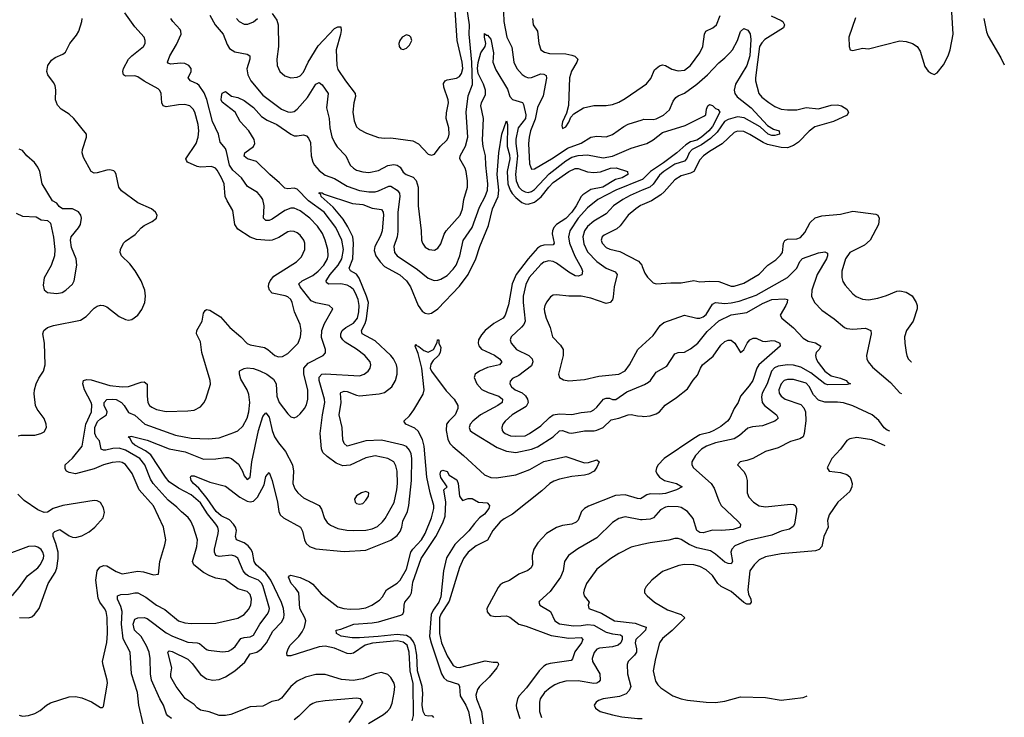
# Model space of a CAD drawing. Header units: inches. Extents: x 1305375 to 1407406, y 744550 to 841633.
# Tile 355 of 509: x 1396013 to 1402319, y 792152 to 796623. Entities that reach past the tile are written whole.
import ezdxf

# ---------------------------------------------------------------- set-up
doc = ezdxf.new("R2010")
doc.units = ezdxf.units.IN
doc.header["$MEASUREMENT"] = 0
doc.layers.add('B3799', color=7, linetype='Continuous')
doc.layers.add('B4709', color=7, linetype='Continuous')

msp = doc.modelspace()

# ---------------------------------------------------------------- linework, layer by layer
at = {"layer": 'B3799', "color": 5}
for points, elevation in [([(1397230, 796651.7), (1397263.8, 796590), (1397316.4, 796530), (1397342.5, 796462.5), (1397357.1, 796437.1), (1397390, 796417.3), (1397470, 796401.5), (1397486.7, 796390), (1397486, 796370), (1397468.1, 796308.1), (1397474.4, 796270), (1397493, 796230), (1397570, 796139.2), (1397690, 796049.4), (1397730, 796032.7), (1397750, 796030.2), (1397770, 796035.2), (1397790, 796050.2), (1397856.7, 796123.3), (1397910, 796210.2), (1397930, 796219.6), (1397950, 796205.2), (1397987.6, 796150), (1397978.3, 796058.4), (1397994.6, 795990), (1397999.5, 795930), (1398012.6, 795872.6), (1398030.8, 795830.8), (1398047.1, 795807.1), (1398102.3, 795750), (1398130.2, 795690), (1398150.3, 795670), (1398170, 795658.6), (1398210, 795646.7), (1398250, 795643.5), (1398310, 795657.1), (1398371.6, 795688.4), (1398410, 795695), (1398430, 795690.9), (1398450, 795676.9), (1398470, 795646.5), (1398487.6, 795630), (1398532.9, 795612.9), (1398552.9, 795592.9), (1398565.1, 795550), (1398565, 795430), (1398584.4, 795270), (1398586.3, 795210), (1398592, 795190), (1398610, 795165.7), (1398634.8, 795150), (1398670, 795145.5), (1398690, 795158.7), (1398710, 795186.7), (1398731.8, 795248.2), (1398745.3, 795270), (1398834.3, 795370), (1398849.2, 795410), (1398857.9, 795470), (1398880.6, 795550), (1398881.5, 795590), (1398872.3, 795650), (1398866, 795670), (1398832.5, 795730), (1398833.2, 795750), (1398868.5, 795811.5), (1398883.6, 795870), (1398872.3, 796030), (1398885.2, 796134.8), (1398912.1, 796207.9), (1398909.3, 796350), (1398891.7, 796530), (1398894.5, 796590), (1398869.7, 796750)], 1060), ([(1397630, 796663.1), (1397659.3, 796619.3), (1397668.8, 796588.8), (1397670.2, 796449.8), (1397659, 796370), (1397661.5, 796330), (1397679.5, 796290), (1397710, 796263.1), (1397750, 796250.3), (1397790, 796253.4), (1397810, 796263.1), (1397830, 796285.7), (1397860.5, 796350), (1397924.7, 796455.3), (1398030, 796565.4), (1398050, 796576.9), (1398070, 796576.3), (1398072.3, 796552.3), (1398067.3, 796527.3), (1398039.1, 796430), (1398043.5, 796330), (1398050, 796304.4), (1398100.2, 796230), (1398162.2, 796150), (1398163.5, 796130), (1398151.9, 796090), (1398146.2, 796030), (1398154.1, 795974.1), (1398170, 795934.9), (1398190, 795918.3), (1398234.6, 795894.6), (1398310, 795868.2), (1398350, 795863.5), (1398390, 795865), (1398530, 795846), (1398566.4, 795826.4), (1398630, 795760.3), (1398650, 795753.4), (1398670, 795761.1), (1398705.1, 795810), (1398748.8, 795850), (1398760.2, 795870), (1398764.5, 795890), (1398760.7, 795930), (1398743.9, 795990), (1398745.9, 796025.9), (1398758.5, 796090), (1398757.4, 796110), (1398728.6, 796190), (1398727.1, 796212.9), (1398737.7, 796230), (1398750, 796236.8), (1398810, 796248.3), (1398830, 796258.4), (1398842.2, 796277.8), (1398850.4, 796310), (1398847.8, 796350), (1398814.9, 796490), (1398798.8, 796750)], 1080), ([(1396010, 792165.7), (1396030, 792160.3), (1396070, 792163.6), (1396110, 792176.9), (1396144.5, 792195.5), (1396184.2, 792230), (1396210, 792245.2), (1396330, 792283.5), (1396370, 792284.5), (1396410, 792277.3), (1396471.8, 792251.8), (1396530, 792214), (1396544, 792216), (1396550, 792222), (1396574.5, 792370), (1396573.3, 792390), (1396546.4, 792486.4), (1396544.1, 792510), (1396570, 792631.3), (1396574.7, 792690), (1396572.7, 792792.7), (1396566, 792830), (1396556.2, 792850), (1396525.4, 792890), (1396514.7, 792914.7), (1396501.4, 793030), (1396508.4, 793090), (1396525.3, 793114.7), (1396550, 793124.6), (1396570, 793122.5), (1396630, 793086.3), (1396670, 793071.6), (1396770, 793088.9), (1396805.1, 793085.1), (1396870, 793064.6), (1396902, 793070), (1396909.6, 793150), (1396943.3, 793256.7), (1396949.7, 793290.3), (1396933.1, 793370), (1396870, 793507.4), (1396777.8, 793610), (1396733.7, 793713.7), (1396690, 793772), (1396670, 793784.3), (1396650, 793789.2), (1396604.4, 793784.4), (1396550, 793770.4), (1396490, 793745.4), (1396370, 793712.2), (1396330, 793720.6), (1396313.5, 793730), (1396304.4, 793744.4), (1396303.8, 793770), (1396350, 793813.1), (1396412.5, 793890), (1396435.6, 794030), (1396472.4, 794110), (1396474.2, 794154.2), (1396469.9, 794170), (1396427.2, 794250), (1396416.8, 794290), (1396422.4, 794310), (1396443.5, 794316.5), (1396470, 794315.2), (1396590, 794277.9), (1396669.9, 794270.1), (1396710, 794273), (1396790, 794300.2), (1396810, 794302.7), (1396830, 794286), (1396828.4, 794210), (1396833.7, 794170), (1396844.3, 794150), (1396858.7, 794138.7), (1396890, 794124.3), (1396950, 794111.5), (1397090, 794115.2), (1397130, 794120.3), (1397170, 794141.3), (1397192.9, 794167.1), (1397205.1, 794190), (1397234.1, 794285.9), (1397233.3, 794310), (1397180.2, 794490), (1397170, 794558.4), (1397146.2, 794610), (1397147.9, 794630), (1397181.9, 794690), (1397190, 794741), (1397201.1, 794758.9), (1397210, 794764.9), (1397230, 794760.3), (1397299.3, 794719.3), (1397358.6, 794650), (1397430.2, 794590), (1397470, 794546.9), (1397490, 794538.4), (1397581.2, 794521.2), (1397601.7, 794510), (1397646.7, 794470), (1397670, 794461.3), (1397696.8, 794463.2), (1397730, 794483.1), (1397796.1, 794550), (1397812.1, 794590), (1397815, 794630), (1397808.3, 794668.3), (1397772.2, 794750), (1397757.1, 794810), (1397748.4, 794828.4), (1397730, 794846), (1397713.2, 794853.1), (1397629.9, 794869.9), (1397612, 794890), (1397606.2, 794910), (1397608, 794930), (1397617.4, 794950), (1397641.4, 794978.6), (1397784.7, 795070), (1397816.9, 795103.1), (1397839.3, 795150), (1397838.9, 795190), (1397831.7, 795210), (1397810, 795241.7), (1397790, 795257.6), (1397770, 795266.2), (1397750, 795267.4), (1397730, 795262.7), (1397672.9, 795227.1), (1397630.2, 795209.8), (1397610, 795207.2), (1397530, 795213.3), (1397490, 795228.6), (1397410, 795280.7), (1397390.6, 795310), (1397378.9, 795398.9), (1397341.4, 795461.4), (1397329.9, 795489.9), (1397322.7, 795570), (1397306.2, 795610), (1397277.7, 795657.7), (1397267.2, 795670), (1397241.7, 795681.6), (1397170, 795678.1), (1397150, 795682.3), (1397086.6, 795710), (1397080.9, 795720.9), (1397077.6, 795730), (1397142.6, 795830), (1397156.7, 795870), (1397159.3, 795910), (1397155.3, 795950), (1397134.1, 796030), (1397124.5, 796050), (1397102.4, 796070), (1397070, 796079.8), (1397030, 796077.7), (1396950, 796063.1), (1396932.3, 796070), (1396924.1, 796090), (1396918.8, 796150), (1396910, 796169.6), (1396899.8, 796179.8), (1396810, 796227.8), (1396770, 796255.3), (1396750, 796263.1), (1396690, 796260.3), (1396676.9, 796270), (1396672.8, 796290), (1396677.8, 796310), (1396709.5, 796370.5), (1396730, 796391.9), (1396805.4, 796450), (1396816.4, 796470), (1396817.2, 796490), (1396809.7, 796510), (1396750, 796577.4), (1396686.6, 796666.5)], 1080), ([(1399111.1, 796671.1), (1399114.4, 796610), (1399132.5, 796510), (1399165.7, 796445.7), (1399177.1, 796350), (1399197.2, 796310), (1399231.4, 796271.4), (1399250, 796257.6), (1399270, 796250.2), (1399290, 796251.8), (1399350, 796275.1), (1399370, 796274.5), (1399384.4, 796264.4), (1399387.8, 796247.8), (1399365.9, 796134.1), (1399330, 796060.5), (1399314.8, 795985.2), (1399283.5, 795910), (1399275.5, 795870), (1399272.1, 795830), (1399278.2, 795698.2), (1399290, 795664.9), (1399310, 795665.8), (1399430, 795737.6), (1399521.4, 795798.6), (1399610, 795830.6), (1399670, 795868.9), (1399710, 795876.6), (1399770, 795871.2), (1399810, 795887.5), (1399881.7, 795938.3), (1399910, 795953.1), (1400000, 795981)], 1060), ([(1396003.9, 793956.1), (1396019.5, 793960.5), (1396110, 793960.2), (1396149.2, 793970), (1396170, 793982.4), (1396183.5, 794010), (1396182.6, 794030), (1396170, 794066.6), (1396125.7, 794125.7), (1396114.7, 794150), (1396104.7, 794224.7), (1396106.8, 794250), (1396118.4, 794290), (1396134.9, 794325.1), (1396164.7, 794370), (1396175, 794410), (1396170.7, 794550), (1396162, 794610), (1396166.4, 794630), (1396190.6, 794649.4), (1396230, 794662.3), (1396402.6, 794697.4), (1396438.8, 794721.2), (1396490, 794774.9), (1396510, 794787.7), (1396530, 794792.6), (1396550, 794790.2), (1396570, 794781.5), (1396650, 794720.3), (1396690, 794700.3), (1396710, 794697.6), (1396730, 794701.3), (1396770, 794728.4), (1396795.6, 794764.4), (1396813.5, 794810), (1396818.8, 794850), (1396815.3, 794890), (1396789.8, 794949.8), (1396752.6, 795012.6), (1396717.6, 795057.6), (1396665.6, 795110), (1396656.9, 795130), (1396657.4, 795150), (1396677.2, 795190), (1396690, 795203.6), (1396753.1, 795246.9), (1396790, 795288.7), (1396810, 795304.6), (1396861.2, 795330), (1396889.2, 795350), (1396892.7, 795370), (1396882.7, 795390), (1396856, 795410), (1396770, 795448.9), (1396665, 795525), (1396647.7, 795550), (1396631, 795631), (1396625.1, 795645.1), (1396614.7, 795654.8), (1396590, 795660.5), (1396570, 795659.1), (1396510, 795640.4), (1396490, 795639.7), (1396469.7, 795650), (1396420.4, 795740.4), (1396411.9, 795770), (1396414, 795790), (1396439.7, 795870), (1396439.6, 795890), (1396359.1, 795990), (1396330, 796016.4), (1396278.9, 796050), (1396255.4, 796075.4), (1396242.8, 796110), (1396244.8, 796170), (1396240, 796200), (1396230, 796220.7), (1396192.8, 796270), (1396186.6, 796290), (1396192.6, 796330), (1396216.9, 796363.1), (1396240, 796380), (1396290, 796400.9), (1396306.5, 796413.5), (1396333.7, 796470), (1396376.2, 796523.8), (1396390.7, 796549.3), (1396411.1, 796610), (1396412.4, 796630)], 1120), ([(1396803.1, 792110), (1396774.8, 792230), (1396766.6, 792310), (1396729.2, 792430), (1396720.2, 792570), (1396674.7, 792654.7), (1396665.4, 792750), (1396668.3, 792830), (1396661.5, 792861.5), (1396639.5, 792910), (1396639.2, 792930), (1396660.2, 792939.8), (1396710, 792940.4), (1396750, 792949.4), (1396770, 792948.7), (1396821, 792921), (1396889, 792870), (1396941.9, 792841.9), (1397030, 792771), (1397070, 792757.4), (1397110, 792753.9), (1397270, 792756), (1397410, 792786.5), (1397450, 792811.1), (1397477.8, 792842.2), (1397493.6, 792870), (1397498.2, 792910), (1397490, 792939.1), (1397470, 792958.7), (1397410, 792975.3), (1397330, 793032.1), (1397270, 793044.6), (1397230, 793058.2), (1397190, 793080.2), (1397128.1, 793130), (1397119.9, 793150), (1397147.3, 793247.3), (1397150.6, 793290), (1397126.3, 793370), (1397108.4, 793410), (1397091.8, 793431.8), (1397048.3, 793468.3), (1397019.6, 793499.6), (1396964.1, 793544.1), (1396867.6, 793650), (1396850, 793677.2), (1396814.5, 793770), (1396782.5, 793810), (1396690, 793863.3), (1396650, 793877.3), (1396610, 793875.4), (1396564, 793864), (1396550, 793863.4), (1396534.3, 793870), (1396523.2, 793923.2), (1396505.3, 793945.3), (1396494, 793970), (1396494.3, 794010), (1396511.9, 794048.1), (1396530, 794065.7), (1396568.9, 794091.1), (1396572.5, 794110), (1396554.6, 794150), (1396552.9, 794170), (1396571.7, 794188.3), (1396610, 794191.5), (1396630, 794188), (1396664.5, 794170), (1396682.3, 794150), (1396710, 794105.4), (1396750, 794088.4), (1396814.7, 794030), (1397010, 793959.8), (1397110, 793941), (1397222.9, 793937.1), (1397290, 793943), (1397383.6, 793976.4), (1397410, 793987.9), (1397442.2, 794017.8), (1397469.8, 794070), (1397480.2, 794110), (1397487.5, 794170), (1397480.7, 794220.7), (1397470, 794251.6), (1397430, 794318), (1397420.5, 794350), (1397420.7, 794370), (1397425.3, 794374.7), (1397450, 794387.6), (1397470, 794391.6), (1397510, 794387.6), (1397550, 794372.7), (1397595.6, 794350), (1397637.9, 794317.9), (1397654.8, 794290), (1397660.1, 794210), (1397675, 794170), (1397730, 794097), (1397750, 794078), (1397770, 794072), (1397790, 794079.5), (1397810, 794096.5), (1397836.2, 794130), (1397850, 794154.4), (1397859.2, 794190), (1397857.9, 794250), (1397831.8, 794350), (1397832.3, 794390), (1397859.4, 794420.6), (1397957, 794470), (1397971.9, 794488.1), (1397970.8, 794510), (1397945.4, 794585.4), (1397948.5, 794630), (1397964.1, 794675.9), (1398019.3, 794770), (1397995.3, 794790), (1397910, 794807.4), (1397880.6, 794820.6), (1397808.2, 794910), (1397801.6, 794930), (1397822.2, 794950), (1397890, 794984.2), (1397924.4, 795010), (1397960.7, 795050), (1397984.2, 795090), (1397988.7, 795110), (1397985.6, 795150), (1397969.9, 795209.9), (1397952.5, 795252.5), (1397920.2, 795300.2), (1397871.2, 795350), (1397810, 795398.7), (1397770, 795414.5), (1397750, 795415.2), (1397710, 795400.2), (1397630, 795343.7), (1397610, 795335.4), (1397590, 795336.4), (1397574.7, 795350), (1397578.9, 795430), (1397570, 795469.5), (1397557.6, 795490), (1397535, 795515), (1397472.7, 795552.7), (1397434.1, 795610), (1397378.4, 795658.4), (1397355.9, 795690), (1397338.4, 795778.4), (1397330, 795797.4), (1397297.7, 795837.7), (1397285.2, 795890), (1397247.6, 795970), (1397210.8, 796110.8), (1397193.6, 796153.6), (1397161.7, 796201.7), (1397150, 796212), (1397107.3, 796230), (1397092.4, 796250), (1397111.9, 796290), (1397112.1, 796310), (1397095.1, 796330), (1397070, 796341.5), (1397044.7, 796344.7), (1396978.5, 796338.5), (1396964.1, 796344.1), (1396960.5, 796350), (1396974.8, 796390), (1397017.2, 796462.8), (1397046.8, 796530), (1397045.2, 796550), (1397039.8, 796559.8), (1396993.3, 796610), (1396980.7, 796630)], 1060), ([(1397401.8, 796630), (1397419.5, 796610), (1397450, 796594.7), (1397473, 796593), (1397510, 796608.5), (1397536.2, 796630)], 1080), ([(1399296.5, 796630), (1399301.1, 796590), (1399329.3, 796549.3), (1399338.1, 796470), (1399351.5, 796430), (1399374.4, 796414.4), (1399405.4, 796405.4), (1399510, 796403), (1399550, 796395.9), (1399569.3, 796389.3), (1399587.4, 796370), (1399582, 796350), (1399547.7, 796292.3), (1399535.3, 796250), (1399528.1, 796071.9), (1399516.1, 796023.9), (1399490, 795968), (1399485.2, 795945.2), (1399490, 795926), (1399510, 795936), (1399530, 795966), (1399542.7, 795997.3), (1399561.5, 796018.5), (1399623.3, 796056.7), (1399690, 796072.2), (1399770, 796073), (1399810, 796079.7), (1399850, 796094.2), (1399890, 796116.5), (1400000, 796193.3)], 1080), ([(1396984.4, 792144.4), (1396961.2, 792161.2), (1396952.4, 792172.4), (1396933.6, 792230), (1396910, 792271.1), (1396856.6, 792390), (1396849.9, 792430.1), (1396849.3, 792530), (1396842.2, 792570), (1396824.9, 792610), (1396790, 792668.9), (1396748.6, 792710), (1396739.9, 792750), (1396750, 792780.2), (1396770, 792788.6), (1396810, 792791.6), (1396830, 792784.6), (1396950, 792693.7), (1396991.6, 792671.6), (1397090, 792634.6), (1397150, 792629.4), (1397164.2, 792624.2), (1397210, 792586.9), (1397222.5, 792582.5), (1397311.3, 792571.3), (1397350, 792576.5), (1397370, 792585.8), (1397393.9, 792606.1), (1397430, 792656.2), (1397450, 792663.3), (1397490, 792667.1), (1397510, 792678.9), (1397550.5, 792750), (1397597.5, 792810), (1397609.2, 792830), (1397613.3, 792850), (1397573, 792990), (1397563.1, 793010), (1397541.4, 793030), (1397477.6, 793057.6), (1397460.2, 793070), (1397445.1, 793090), (1397410, 793171.4), (1397390, 793185.2), (1397370, 793190.9), (1397290, 793181.6), (1397269.7, 793190), (1397260.2, 793210), (1397260.4, 793230), (1397284.5, 793330), (1397286.3, 793350), (1397281.7, 793370), (1397269.9, 793390), (1397215, 793455), (1397170, 793525.7), (1397110, 793578.6), (1397030, 793621), (1396970, 793660.8), (1396946.1, 793690), (1396853.6, 793833.6), (1396819.1, 793859.1), (1396750, 793895.7), (1396732.2, 793910), (1396719.3, 793939.3), (1396707.8, 793950), (1396726.4, 793953.6), (1396830, 793928.1), (1396970, 793872.5), (1397072.6, 793852.6), (1397190, 793805.6), (1397270, 793807.9), (1397330, 793817.6), (1397350, 793817.7), (1397370, 793811.1), (1397413.5, 793773.5), (1397438.9, 793730), (1397450, 793698.8), (1397470, 793676.3), (1397490, 793692), (1397500.2, 793790), (1397542.1, 793990), (1397570, 794079.1), (1397590, 794102.6), (1397610, 794075.3), (1397629.5, 793990), (1397645, 793950), (1397670, 793910.2), (1397715.2, 793855.2), (1397759.3, 793770), (1397765.6, 793730), (1397763, 793650), (1397775.2, 793615.2), (1397793.8, 793590), (1397830, 793558.6), (1397930.1, 793510.1), (1397945.2, 793485.2), (1397965.1, 793425.1), (1397981.3, 793401.3), (1398003.3, 793383.4), (1398050, 793361.9), (1398109.1, 793350.9), (1398150, 793348.8), (1398230, 793352.2), (1398270, 793359.4), (1398304.2, 793375.8), (1398336.2, 793403.8), (1398353.4, 793426.6), (1398410.4, 793529.6), (1398428.7, 793610), (1398433, 793650), (1398429.9, 793730), (1398423, 793763), (1398409.2, 793789.2), (1398371.1, 793811.1), (1398290, 793828.5), (1398230, 793815.2), (1398130, 793767.3), (1398083.1, 793763.1), (1398039.9, 793779.9), (1397983.1, 793823.1), (1397955, 793850), (1397946.7, 793873.3), (1397938.3, 793970), (1397952.1, 794090), (1397966.8, 794170), (1397965.9, 794190), (1397931.4, 794310), (1397930, 794331.5), (1397948.5, 794350), (1397970, 794353.1), (1398190, 794340.5), (1398219.6, 794350), (1398244.4, 794370), (1398256.8, 794390), (1398261.4, 794410), (1398257.8, 794430), (1398223.5, 794470), (1398170.8, 794510.8), (1398096.7, 794556.7), (1398082, 794570), (1398070.5, 794590), (1398069.3, 794610), (1398078, 794630), (1398101.8, 794650), (1398150, 794678.4), (1398176.7, 794710), (1398185.5, 794750), (1398187.5, 794790), (1398179.7, 794830), (1398163.9, 794870), (1398150, 794892.5), (1398130, 794911.1), (1398110, 794921.8), (1398070, 794930.4), (1397990, 794928.7), (1397978.9, 794938.9), (1397974.8, 794950), (1398000.4, 794990), (1398052.4, 795050), (1398076.6, 795090), (1398085.9, 795150), (1398076.1, 795210), (1398037.9, 795290), (1397962.1, 795390), (1397862, 795462), (1397790, 795536.5), (1397770, 795543.2), (1397730, 795539.4), (1397710, 795543.1), (1397677.3, 795577.3), (1397614.5, 795630), (1397530, 795714.8), (1397471.5, 795731.5), (1397450, 795747.8), (1397453.8, 795770), (1397510.7, 795810), (1397519.1, 795830), (1397515.3, 795855.3), (1397480.3, 795910), (1397424.2, 795970), (1397392.8, 796030), (1397310, 796094.5), (1397303.8, 796110), (1397305.3, 796130), (1397310, 796150.8), (1397330, 796162.8), (1397370, 796131.7), (1397410, 796124.2), (1397450, 796104), (1397510, 796059.5), (1397561.4, 796001.4), (1397598, 795978), (1397659.1, 795950), (1397750, 795888.5), (1397770, 795879), (1397790, 795877.4), (1397830, 795884.6), (1397850, 795879.3), (1397863.2, 795863.2), (1397874.6, 795834.6), (1397880.7, 795750), (1397889.6, 795710), (1397900.7, 795690), (1397930, 795655.9), (1397970, 795625.8), (1398030, 795604.5), (1398110, 795556.4), (1398190, 795528.5), (1398250, 795520.3), (1398290, 795520.4), (1398310, 795525), (1398376.4, 795556.4), (1398390, 795556.3), (1398430.2, 795530), (1398446, 795510), (1398448.5, 795490), (1398434.6, 795390), (1398435.5, 795264.5), (1398429.5, 795230), (1398409.3, 795170), (1398413.4, 795130), (1398430, 795108.3), (1398561.4, 795021.4), (1398630, 794965.2), (1398668.5, 794951.5), (1398690, 794953.2), (1398710, 794959.2), (1398750, 794983.8), (1398790, 795023.2), (1398808.4, 795050), (1398831, 795110), (1398852.7, 795207.3), (1398910, 795290.2), (1398958, 795422), (1398994.2, 795490), (1399009.3, 795530), (1399011.1, 795570), (1398997.5, 795690), (1398996.4, 795750), (1398981.1, 795810), (1398976.1, 795850), (1398983.2, 795990), (1398967.1, 796070), (1398970.3, 796090), (1398996, 796144), (1398997, 796170), (1398984.2, 796210), (1398950, 796278.2), (1398945, 796310), (1398950, 796348), (1398966.4, 796410), (1398994.7, 796450), (1398999.2, 796470), (1398989.7, 796510.3), (1398990, 796534), (1399002.4, 796522.4), (1399010, 796523.1), (1399030, 796498.7), (1399047.1, 796410), (1399043.9, 796350), (1399062.1, 796302.1), (1399136.3, 796176.3), (1399151.6, 796130), (1399170.1, 796110.1), (1399232.6, 796092.6), (1399239.2, 796079.3), (1399253.9, 796013.9), (1399251.9, 795990), (1399204.9, 795930), (1399190, 795857), (1399189.8, 795830), (1399201.6, 795750), (1399187.9, 795630), (1399192.2, 795590), (1399209.3, 795550), (1399230, 795529.2), (1399250, 795518.7), (1399270, 795516.2), (1399290, 795521.5), (1399310, 795534.2), (1399404.4, 795635.6), (1399510, 795718), (1399550, 795740.9), (1399590, 795751.8), (1399650, 795756.6), (1399750, 795737.3), (1399810, 795747.6), (1399930, 795798.5), (1400000, 795820.6)], 1040), ([(1398246.7, 792113.3), (1398343.2, 792170), (1398369.2, 792190.8), (1398384.7, 792210), (1398398.2, 792241.8), (1398412.3, 792310), (1398414.8, 792350), (1398410.9, 792370.9), (1398390, 792408.1), (1398370, 792427.3), (1398330, 792438.4), (1398290, 792431.6), (1398210, 792398), (1398148.3, 792388.3), (1398074.3, 792394.3), (1397970, 792426.6), (1397910, 792425.4), (1397844.4, 792410), (1397790, 792383.2), (1397750.1, 792349.9), (1397690, 792274), (1397670, 792262.5), (1397626.9, 792253.1), (1397570, 792223.4), (1397490, 792219.1), (1397366, 792170), (1397330, 792163.6), (1397290, 792164.7), (1397227.1, 792187.2), (1397170, 792198.3), (1397150, 792211.8), (1397130, 792234.5), (1397073.1, 792273.1), (1397014.6, 792350), (1396980.8, 792410), (1396979.8, 792430), (1396987.3, 792470), (1396961.3, 792570), (1396970, 792578), (1396990, 792574.5), (1397090, 792524.8), (1397117.9, 792497.9), (1397170, 792426.2), (1397210, 792398.3), (1397250, 792389.5), (1397290, 792394.3), (1397330, 792411.6), (1397391.4, 792450), (1397455, 792505), (1397490, 792558.3), (1397530.6, 792569.4), (1397560.8, 792590), (1397592.8, 792630), (1397634.9, 792705.1), (1397690, 792761.4), (1397703.7, 792790), (1397707.2, 792810), (1397702.3, 792850), (1397690, 792887), (1397622.1, 793030), (1397590, 793075.5), (1397526.7, 793130), (1397515.6, 793150), (1397504.2, 793210), (1397494.2, 793230), (1397476.4, 793250), (1397450, 793269.4), (1397402.2, 793290), (1397394.1, 793310), (1397401.2, 793350), (1397395.7, 793370), (1397382.1, 793390), (1397356.6, 793416.6), (1397302.6, 793442.6), (1397270.9, 793470), (1397214.5, 793554.5), (1397159.6, 793619.6), (1397125.5, 793650), (1397111.9, 793670), (1397107.2, 793690), (1397110, 793698.8), (1397130, 793699.7), (1397230, 793659.2), (1397330, 793634.2), (1397422.7, 793562.7), (1397470, 793536.8), (1397490, 793532.5), (1397510, 793536.1), (1397536.5, 793563.5), (1397578.4, 793641.6), (1397590, 793694.9), (1397610, 793721.3), (1397630, 793670.6), (1397663.5, 793530), (1397671.7, 793471.7), (1397681.5, 793450), (1397703.1, 793430), (1397810.6, 793370.6), (1397825.2, 793345.2), (1397836.8, 793290), (1397846.7, 793266.7), (1397870, 793246.4), (1397910, 793231.5), (1398090, 793214.8), (1398230, 793223), (1398390, 793287.9), (1398430, 793317.4), (1398450, 793343.5), (1398459.9, 793370), (1398467.1, 793410), (1398496.1, 793470), (1398505.8, 793510), (1398521.3, 793670), (1398523.4, 793810), (1398519.7, 793839.7), (1398510, 793865), (1398490, 793887.1), (1398470, 793896.9), (1398330, 793927.8), (1398230, 793923.2), (1398109.7, 793890), (1398090, 793906.2), (1398082.1, 793930), (1398077.5, 794010), (1398059.1, 794090), (1398072.1, 794170), (1398067.1, 794230), (1398070, 794234.3), (1398090, 794242.7), (1398110, 794239.5), (1398170, 794215.9), (1398190, 794212.3), (1398316.1, 794223.9), (1398350, 794232.7), (1398395.8, 794270), (1398419.4, 794310), (1398430.6, 794350), (1398431.3, 794388.7), (1398426.6, 794410), (1398407.5, 794450), (1398390.4, 794470), (1398290, 794564.1), (1398205.5, 794610), (1398201.8, 794630), (1398225.4, 794674.6), (1398234.4, 794705.6), (1398246.6, 794810), (1398234.8, 794850), (1398186.6, 794966.6), (1398170, 794991.3), (1398132.5, 795012.5), (1398123.7, 795030), (1398147, 795090), (1398151.1, 795191.1), (1398147.4, 795230), (1398115.1, 795295.1), (1398083.6, 795343.6), (1398021.4, 795421.4), (1397944.2, 795490), (1397942, 795502), (1397928.4, 795511.5), (1397930, 795514.8), (1397950, 795513.6), (1397963.7, 795503.7), (1398144.3, 795444.3), (1398210, 795438.2), (1398270, 795415.2), (1398330, 795406.9), (1398340.9, 795390), (1398342.2, 795370), (1398333.6, 795270), (1398323.3, 795236.7), (1398286.9, 795170), (1398284.2, 795144.2), (1398294.3, 795110), (1398322.4, 795070), (1398350, 795041.5), (1398447.3, 794987.3), (1398490.6, 794950), (1398516.6, 794910), (1398564, 794790), (1398590, 794753.7), (1398610, 794741.2), (1398630, 794738.5), (1398650, 794742.8), (1398691.3, 794770), (1398830, 794915.9), (1398885, 794990), (1398935.4, 795090), (1398960.6, 795170), (1399016.5, 795303.5), (1399041.6, 795410), (1399078.2, 795490), (1399081.1, 795530), (1399071.6, 795630), (1399081.5, 795770), (1399101.6, 795890), (1399130, 795973.4), (1399137.4, 795950), (1399135.4, 795810), (1399150, 795757), (1399151.7, 795731.7), (1399135.1, 795650), (1399139.5, 795570), (1399154.1, 795530), (1399167.8, 795507.8), (1399190, 795483.4), (1399230, 795451.2), (1399250, 795442.6), (1399270, 795440.7), (1399310, 795453.2), (1399352.5, 795487.5), (1399401.2, 795550), (1399430, 795578.5), (1399530, 795650.5), (1399570, 795669), (1399590, 795669.5), (1399650, 795646.8), (1399690, 795643.3), (1399732.6, 795647.4), (1399796.9, 795670), (1399833.6, 795673.6), (1399906, 795650), (1399908.2, 795630), (1399872.2, 795610), (1399830, 795599.5), (1399747.6, 795550), (1399670, 795534.6), (1399619.5, 795500.5), (1399609.1, 795490), (1399577.1, 795430), (1399549.7, 795390), (1399510, 795349.1), (1399450.1, 795310), (1399433.6, 795290), (1399425.2, 795270), (1399424.1, 795250), (1399435.9, 795190), (1399430, 795179.1), (1399370, 795177.8), (1399348.4, 795171.6), (1399330, 795158.2), (1399268.8, 795090), (1399193.5, 794990), (1399167.1, 794930), (1399144.2, 794795.8), (1399123.1, 794730), (1399109.3, 794710), (1399050, 794675), (1398994.8, 794630), (1398970, 794602), (1398952.1, 794570), (1398948.9, 794550), (1398953.4, 794533.4), (1398971.4, 794511.4), (1399053.7, 794473.8), (1399087, 794450), (1399101.8, 794430), (1399085.3, 794410), (1399010, 794393.5), (1398958.3, 794370), (1398929.1, 794350), (1398922.8, 794330), (1398940.2, 794290), (1398973, 794253), (1399012.7, 794232.7), (1399081.4, 794210), (1399104.6, 794190), (1399103.2, 794170), (1399075.4, 794150), (1398964.2, 794090), (1398914.2, 794050), (1398898.6, 794030), (1398891, 794010), (1398897.5, 793990), (1398910, 793978.5), (1399070, 793880.6), (1399130, 793856.9), (1399190, 793848.9), (1399290, 793870.9), (1399330, 793886), (1399430, 793949.6), (1399470, 793988.4), (1399490, 793989.6), (1399530, 793974.7), (1399550, 793972.4), (1399630, 793987.9), (1399692.3, 793987.7), (1399710, 793991.2), (1399749.8, 794010), (1399802, 794058), (1399850, 794068.4), (1399910, 794090.8), (1399930, 794092.9), (1399970, 794083.3), (1400000, 794081.1)], 1020), ([(1395990, 795382.4), (1396030, 795363.7), (1396118.3, 795358.3), (1396150, 795341), (1396190, 795334.8), (1396210, 795318), (1396228.3, 795228.3), (1396237.6, 795150), (1396236.4, 795110), (1396213.3, 795046.7), (1396170, 794969), (1396162.3, 794922.3), (1396170.4, 794890.4), (1396190, 794873.4), (1396250, 794867.2), (1396284.9, 794875.1), (1396309.3, 794890), (1396350, 794928), (1396362, 794950), (1396379.6, 795050), (1396373.6, 795090), (1396343.7, 795163.7), (1396338, 795210), (1396342.7, 795230), (1396390, 795287.7), (1396401.3, 795310), (1396409.7, 795350), (1396404.7, 795370), (1396390, 795391.3), (1396350, 795409.6), (1396286, 795410), (1396264.9, 795424.9), (1396250, 795446), (1396222.5, 795462.5), (1396157.6, 795570), (1396141.6, 795650), (1396130, 795677.2), (1396108.1, 795708.1), (1396059.3, 795750), (1396030, 795785.2), (1396010, 795793.2)], 1140), ([(1400000, 795597.7), (1399830.1, 795530), (1399715, 795470), (1399650, 795415.9), (1399590.1, 795350), (1399537.1, 795270), (1399528.6, 795230), (1399535.2, 795190), (1399567.5, 795107.5), (1399611.4, 795030), (1399617.1, 795010), (1399612.3, 794987.7), (1399590, 794978.6), (1399570, 794981.5), (1399530, 795003.8), (1399450, 795062.6), (1399430, 795072.5), (1399402.3, 795077.7), (1399370, 795069.2), (1399350, 795054.3), (1399276.8, 794970), (1399255.2, 794924.8), (1399238.5, 794850), (1399237.7, 794810), (1399250.1, 794689.9), (1399242.3, 794670), (1399227.7, 794652.3), (1399160.8, 794590), (1399154.7, 794570), (1399159.7, 794550), (1399193.8, 794510), (1399272.8, 794470), (1399294.7, 794450), (1399299.4, 794430), (1399290, 794404.8), (1399210, 794343.2), (1399170, 794322.3), (1399154, 794306), (1399152.6, 794290), (1399162.6, 794270), (1399186.7, 794250), (1399231, 794231), (1399253.2, 794213.2), (1399266.3, 794190), (1399269.4, 794170), (1399256.8, 794143.2), (1399167.9, 794090), (1399121.6, 794050), (1399107.5, 794030), (1399100.2, 794010), (1399103.2, 793990), (1399110, 793981.5), (1399123.1, 793970), (1399156.8, 793956.8), (1399190, 793953.3), (1399250, 793956.8), (1399278.2, 793970), (1399350, 794020.2), (1399406.8, 794073.2), (1399430.4, 794089.6), (1399470, 794097.5), (1399550, 794091.6), (1399610, 794105.3), (1399670, 794112.5), (1399690, 794122.2), (1399710, 794139.7), (1399752.8, 794190), (1399770, 794197.7), (1399790, 794196.3), (1399810, 794188.8), (1399830.4, 794189.6), (1399901.4, 794238.6), (1400000, 794278.4)], 1040), ([(1400000, 795529.1), (1399923.3, 795496.7), (1399875.4, 795470), (1399817.1, 795430), (1399770, 795378.1), (1399690, 795330.5), (1399650, 795297), (1399630.4, 795269.6), (1399619.9, 795230), (1399626.3, 795186.3), (1399650, 795135.4), (1399710, 795073.8), (1399770, 795031), (1399827.2, 795007.2), (1399840.2, 794990), (1399819.8, 794910), (1399814.1, 794845.9), (1399810, 794827.6), (1399795.3, 794810), (1399770, 794803.7), (1399670, 794838.5), (1399610, 794850.6), (1399530, 794850.7), (1399450, 794858.9), (1399430, 794856.2), (1399413.4, 794846.6), (1399390, 794815.1), (1399376, 794790), (1399372.6, 794770), (1399373.2, 794750), (1399385, 794710), (1399410.2, 794650), (1399426.3, 794590), (1399477.5, 794537.5), (1399492.7, 794510), (1399492.7, 794470), (1399464.4, 794350), (1399470.7, 794330), (1399494.9, 794314.9), (1399530, 794307.2), (1399630, 794317.3), (1399722.7, 794337.3), (1399850, 794350.2), (1399890, 794373.1), (1399917.8, 794410), (1399972.8, 794510), (1400000, 794535.1)], 1060), ([(1400000, 795435.4), (1399990, 795430.9), (1399958.9, 795410), (1399911, 795370), (1399858.6, 795301.4), (1399838, 795282), (1399757.3, 795242.7), (1399744.2, 795230), (1399737.8, 795210), (1399743.5, 795190), (1399770, 795163.2), (1399792.8, 795152.8), (1399856.3, 795136.3), (1399975.5, 795075.5), (1399996.6, 795050), (1400000, 795041.6)], 1080), ([(1398526, 792130), (1398536, 792164), (1398532.2, 792367.8), (1398514.6, 792450), (1398507, 792570), (1398493.9, 792613.9), (1398470, 792633.7), (1398430, 792641.4), (1398272.8, 792627.2), (1398225.9, 792614.1), (1398150, 792562.3), (1398130, 792558.2), (1398110, 792561.9), (1398030, 792594.6), (1397970, 792608), (1397930, 792603.7), (1397750, 792545.8), (1397726.9, 792546.9), (1397724.5, 792564.5), (1397731.3, 792590), (1397744.8, 792615.2), (1397800.2, 792670), (1397821.2, 792698.8), (1397836.6, 792730), (1397844.9, 792770), (1397839.5, 792790), (1397807.9, 792850), (1397799.9, 792950), (1397780.3, 792980.3), (1397750.6, 793010), (1397734.7, 793050), (1397740.6, 793059.4), (1397750, 793063.1), (1397810, 793047.4), (1397870, 793020.4), (1397890, 793005.4), (1397943.4, 792943.4), (1398050, 792860.5), (1398089.5, 792849.5), (1398130, 792846.1), (1398190, 792846.5), (1398230, 792853.8), (1398268.8, 792870), (1398318, 792902), (1398336.3, 792923.7), (1398361.5, 792970), (1398430, 793011), (1398450, 793030.2), (1398490, 793101.1), (1398518.7, 793210), (1398531.2, 793230), (1398586.2, 793290), (1398608.8, 793330), (1398650, 793431.1), (1398665.8, 793490), (1398664.6, 793510), (1398641.1, 793590), (1398619.5, 793690), (1398604, 793890), (1398592, 793932), (1398565.1, 793985.1), (1398544.3, 794004.3), (1398486, 794030), (1398473.3, 794050), (1398510, 794083.8), (1398537.6, 794122.4), (1398596.8, 794223.2), (1398604.2, 794250), (1398587.7, 794390), (1398564.1, 794484.1), (1398545.7, 794530), (1398550, 794542.8), (1398554.6, 794534.6), (1398570, 794528.7), (1398602.1, 794502.1), (1398630, 794492.3), (1398662.4, 794510), (1398686.5, 794553.5), (1398688.4, 794570), (1398698, 794570), (1398697.3, 794550), (1398710, 794522), (1398706.2, 794490), (1398695.4, 794470), (1398662.1, 794437.9), (1398645.4, 794414.6), (1398641.7, 794390), (1398651.3, 794370), (1398744.1, 794244.1), (1398795.2, 794190), (1398818.4, 794150), (1398819.9, 794130), (1398802.7, 794090), (1398760.5, 794050), (1398745.9, 794030), (1398743.5, 793990), (1398754, 793934), (1398767.2, 793907.2), (1398786.7, 793886.7), (1398855.2, 793830), (1398990, 793705), (1399030, 793689.1), (1399066.6, 793686.6), (1399190, 793705.2), (1399279.9, 793740.1), (1399370, 793791.4), (1399510, 793824), (1399630, 793783.2), (1399655.1, 793784.9), (1399710, 793801.7), (1399723.7, 793790), (1399710, 793755.6), (1399691.3, 793730), (1399656.5, 793710), (1399630, 793703.1), (1399550, 793695.3), (1399470, 793678), (1399434.5, 793665.5), (1399409.4, 793650.6), (1399357.5, 793602.5), (1399170, 793453.2), (1399115.2, 793424.8), (1399090, 793403.8), (1399042.5, 793350), (1399010, 793287), (1398937.5, 793250), (1398885.8, 793210), (1398855, 793170), (1398830, 793111.3), (1398763.9, 792896.1), (1398710, 792812.3), (1398702.6, 792790), (1398702.7, 792690), (1398713.8, 792630), (1398750, 792545.6), (1398790, 792485.1), (1398810, 792473.1), (1398830, 792470.6), (1398993.1, 792513.1), (1399044.5, 792504.5), (1399070, 792504.9), (1399078.2, 792498.2), (1399079.6, 792490), (1399069, 792470), (1399019.3, 792410), (1398957.8, 792350), (1398945, 792330), (1398934.8, 792294.8), (1398937.9, 792270), (1398970.7, 792190), (1398980.8, 792110)], 980), ([(1398665.6, 792150), (1398659.2, 792159.2), (1398650, 792161.8), (1398630, 792159.4), (1398610, 792164.6), (1398596.7, 792190), (1398590.9, 792230), (1398595, 792304.9), (1398591.2, 792350), (1398560, 792450), (1398555.9, 792550), (1398545.3, 792610), (1398535.4, 792635.4), (1398518.2, 792658.2), (1398490, 792675.7), (1398430, 792683.2), (1398309.5, 792669.5), (1398190, 792661), (1398141.9, 792661.9), (1398071.5, 792671.5), (1398042, 792690), (1398039, 792710), (1398070, 792716.5), (1398154, 792750), (1398270, 792756.5), (1398310, 792763.2), (1398453.5, 792806.5), (1398465.9, 792814.1), (1398474, 792830), (1398475.3, 792870), (1398480.5, 792890), (1398512.5, 792927.5), (1398522.3, 792950), (1398530, 793018.7), (1398584.4, 793170), (1398677.5, 793310), (1398722.4, 793397.6), (1398738.4, 793441.6), (1398742.6, 793530), (1398728.7, 793610), (1398751.8, 793630), (1398709.6, 793689.6), (1398705.4, 793710), (1398709.8, 793730.2), (1398723.6, 793736.4), (1398750, 793727.3), (1398763.2, 793703.2), (1398813.4, 793673.4), (1398821.7, 793650), (1398829.1, 793569.1), (1398850, 793541), (1398884.7, 793555.3), (1398910, 793554.8), (1398950.5, 793530.5), (1399006.9, 793526.9), (1399021.3, 793510), (1399017.2, 793490), (1398990, 793454.3), (1398957, 793430), (1398924.9, 793395.1), (1398890, 793346.2), (1398800.2, 793259.8), (1398747, 793173), (1398728.3, 793090), (1398710, 792924), (1398696.9, 792890), (1398661.8, 792838.2), (1398649, 792810), (1398638.3, 792670), (1398647.6, 792630), (1398714.1, 792430), (1398730, 792404.6), (1398748.8, 792388.8), (1398823.4, 792363.4), (1398829.4, 792349.4), (1398833.1, 792290), (1398870, 792229.3), (1398887.1, 792190), (1398903.2, 792110)], 960), ([(1396011.2, 792791.2), (1396070, 792788.9), (1396090, 792797), (1396108.1, 792811.9), (1396137.2, 792850), (1396195.7, 793010), (1396239.5, 793080.5), (1396251.2, 793108.8), (1396260.1, 793170), (1396258.4, 793210), (1396245.2, 793265.2), (1396227.9, 793310), (1396227.7, 793332.3), (1396238, 793342), (1396270, 793356.4), (1396330, 793314.6), (1396350, 793306), (1396370, 793305), (1396410, 793314.2), (1396458.8, 793341.2), (1396494.5, 793370), (1396548.4, 793430), (1396555.5, 793464.5), (1396550, 793494.5), (1396530, 793528.3), (1396510, 793538.9), (1396490, 793541.1), (1396290, 793508.8), (1396227.7, 793490), (1396190, 793467), (1396170, 793465.1), (1396130, 793482.4), (1396041.3, 793541.3), (1396001.7, 793581.7)], 1120), ([(1400000, 793559), (1399990, 793553.1), (1399970, 793553.7), (1399890, 793577.4), (1399830, 793573.8), (1399655.6, 793504.4), (1399630.7, 793489.3), (1399611.3, 793470), (1399590, 793415.6), (1399577.5, 793402.5), (1399549.5, 793390.5), (1399490, 793381), (1399450.7, 793369.3), (1399386, 793330), (1399332.3, 793270), (1399305.8, 793230), (1399295.6, 793190), (1399297.2, 793130), (1399288.9, 793110), (1399267.5, 793092.5), (1399210, 793069.1), (1399150, 793028.6), (1399110, 793014.2), (1399090, 793000.4), (1399076.9, 792983.1), (1399005.3, 792850), (1399007, 792827), (1399025.5, 792805.5), (1399057.7, 792797.7), (1399130, 792801.8), (1399153.2, 792793.2), (1399209.6, 792749.7), (1399256.4, 792736.4), (1399415.9, 792675.9), (1399530, 792659.9), (1399610, 792664.4), (1399620.2, 792650), (1399611.8, 792630), (1399568.2, 792571.8), (1399552.9, 792527.1), (1399544, 792516), (1399410, 792496.4), (1399386.7, 792490), (1399370, 792479.1), (1399340.6, 792450), (1399259.5, 792340.5), (1399212.7, 792290), (1399200.4, 792270), (1399193.3, 792230), (1399195.3, 792210), (1399216.2, 792143.8)], 1020), ([(1400000, 793418.5), (1399990, 793417.7), (1399890, 793436.4), (1399850, 793426.3), (1399810, 793400.5), (1399710, 793302.5), (1399587.9, 793232.1), (1399527.8, 793190), (1399501.5, 793150), (1399492.8, 793090), (1399476.3, 793050), (1399410, 792958), (1399342.8, 792897.2), (1399337.6, 792890), (1399344.6, 792870), (1399412.9, 792830), (1399441.3, 792770), (1399470, 792751.7), (1399558.9, 792739), (1399610, 792740.3), (1399650, 792746.7), (1399690, 792742.6), (1399770, 792696.7), (1399810, 792686.3), (1399860.6, 792680.6), (1399872, 792672), (1399871.5, 792650), (1399864.1, 792630), (1399846.6, 792613.4), (1399810, 792603.3), (1399725.7, 792594.3), (1399710, 792587.7), (1399692, 792568), (1399679, 792530), (1399682.5, 792510), (1399728.5, 792430), (1399731.2, 792390), (1399721.4, 792378.6), (1399709.4, 792370.6), (1399690, 792368.1), (1399590, 792386.3), (1399510, 792383.4), (1399470, 792373.2), (1399440.2, 792359.8), (1399410, 792340.9), (1399375, 792310), (1399347, 792270), (1399341.4, 792250), (1399343.2, 792190), (1399355.9, 792150)], 1040), ([(1400000, 793258.5), (1399930, 793242.7), (1399850, 793202.7), (1399799.5, 793170), (1399710, 793100.7), (1399643.1, 793010), (1399627.9, 792970), (1399624.9, 792950), (1399628.7, 792930), (1399659.5, 792890), (1399654, 792870), (1399658, 792850), (1399738.4, 792818.4), (1399822, 792770), (1399955.5, 792755.5), (1400000, 792739)], 1060), ([(1400000, 792689), (1399959.3, 792650), (1399955.5, 792630), (1399963.9, 792590), (1399962.7, 792570), (1399949.6, 792550.4), (1399910.2, 792510), (1399903.5, 792490), (1399905.5, 792430), (1399926.4, 792350), (1399916.7, 792323.3), (1399897, 792303), (1399855.6, 792284.4), (1399750, 792269.9), (1399720.7, 792259.4), (1399704.6, 792250), (1399692.8, 792230), (1399700.3, 792210), (1399730.3, 792190), (1399810, 792168.4), (1399870, 792156.1), (1399970, 792144.3), (1400000, 792143.8)], 1060), ([(1398122.1, 792117.9), (1398188.7, 792210), (1398209.6, 792250), (1398196, 792270), (1398170, 792275.5), (1397970, 792258.7), (1397911.8, 792248.2), (1397890, 792240.9), (1397870, 792227.3), (1397801.5, 792158.5), (1397770, 792136.5)], 1040)]:
    msp.add_lwpolyline(points, dxfattribs=dict(at, elevation=elevation))
for points, elevation in [([(1398490, 796526), (1398462.8, 796510), (1398447.7, 796490), (1398442, 796470), (1398444, 796450), (1398454.8, 796434.8), (1398470, 796430.8), (1398490, 796440.7), (1398510, 796458.8), (1398523.7, 796490), (1398518, 796510), (1398510, 796519.3)], 1120), ([(1398230, 793599.3), (1398201, 793590), (1398170, 793571.8), (1398157.3, 793550), (1398160.7, 793530), (1398170, 793522), (1398190, 793518), (1398210, 793523), (1398230, 793542.8), (1398246, 793570), (1398248.7, 793590)], 1060), ([(1396110, 793249.8), (1396070, 793246.4), (1395910, 793186.2), (1395770.3, 793149.7), (1395742, 793130), (1395740.7, 793110), (1395788.3, 793048.3), (1395850, 792932.7), (1395870.3, 792910.3), (1395890, 792904.9), (1395910, 792907.2), (1395950, 792923.8), (1395970, 792939.3), (1396010, 792983.6), (1396061.9, 793058.1), (1396128, 793110), (1396144.9, 793130), (1396164.7, 793170), (1396167.3, 793190), (1396161.6, 793210), (1396150, 793228.3), (1396130, 793242.8)], 1140)]:
    msp.add_lwpolyline(points, close=True, dxfattribs=dict(at, elevation=elevation))
at = {"layer": 'B4709', "color": 5}
for points, elevation in [([(1400000, 796193.3), (1400027.5, 796212.5), (1400054.7, 796245.3), (1400079.6, 796300.4), (1400110, 796327.2), (1400130, 796332.2), (1400150, 796328.3), (1400190, 796306.3), (1400230, 796293.9), (1400270, 796299.3), (1400310, 796328.1), (1400368.8, 796410), (1400388.9, 796450), (1400398.8, 796530), (1400408.4, 796550), (1400451.8, 796570), (1400475.6, 796590), (1400498.9, 796650)], 1080), ([(1400826.7, 796646.7), (1400890, 796618.4), (1400901.1, 796610), (1400912.4, 796590), (1400904.2, 796570), (1400785.3, 796494.7), (1400765.7, 796474.3), (1400751.3, 796450), (1400725.1, 796250), (1400726.3, 796230), (1400747.8, 796150), (1400766, 796126), (1400810, 796091.8), (1400850, 796067.3), (1400890.1, 796050.1), (1400930, 796044), (1400990, 796044.4), (1401050, 796058.9), (1401130, 796051.9), (1401210, 796073.8), (1401250, 796076.5), (1401277.3, 796070), (1401310.2, 796050.2), (1401322, 796030), (1401312.2, 796010), (1401224.4, 795970), (1401104.9, 795935.1), (1401070, 795907.3), (1401001.9, 795838.1), (1400970, 795816.6), (1400930, 795801.3), (1400890, 795802.9), (1400803, 795823), (1400774.6, 795834.6), (1400690, 795886.4), (1400650, 795905.2), (1400610, 795909), (1400590, 795900.3), (1400512.1, 795827.9), (1400430, 795778.8), (1400392.3, 795750), (1400370, 795723.4), (1400330, 795649.3), (1400310, 795638), (1400250, 795621.3), (1400210, 795597.2), (1400140.5, 795519.5), (1400118.8, 795501.2), (1400058.6, 795461.4), (1400000, 795435.4)], 1080), ([(1401365.5, 796634.5), (1401323.8, 796510), (1401324.9, 796450), (1401331.3, 796430), (1401350, 796424.4), (1401410, 796439.3), (1401450, 796436.5), (1401650, 796487), (1401690, 796483.1), (1401730.8, 796470), (1401761.6, 796450), (1401779.9, 796419.9), (1401810, 796322.8), (1401832.5, 796292.5), (1401850, 796278.8), (1401870, 796270.8), (1401890, 796281), (1401930, 796334), (1401958.9, 796390), (1401973.3, 796430), (1401990.7, 796529.3), (1401984.1, 796670)], 1120), ([(1402187.6, 796630), (1402205.2, 796545.2), (1402216.2, 796516.2), (1402297.5, 796377.5), (1402319.3, 796333.3)], 1120), ([(1400000, 795981), (1400010, 795984.1), (1400070, 795982.7), (1400090, 795986.6), (1400136.8, 796010), (1400175.2, 796044.8), (1400198.8, 796101.2), (1400216, 796124), (1400230, 796135.5), (1400270, 796152.4), (1400350.3, 796209.7), (1400418.6, 796270), (1400490, 796346.7), (1400530, 796377.7), (1400561.7, 796410), (1400578.7, 796430), (1400611, 796489), (1400630, 796547.7), (1400650, 796566), (1400676.2, 796556.2), (1400691.1, 796531.1), (1400695.6, 796495.6), (1400688.4, 796390), (1400670.3, 796329.7), (1400597.8, 796210), (1400589.5, 796170), (1400593.8, 796150), (1400608.6, 796128.6), (1400697, 796057), (1400803.5, 795943.5), (1400841.5, 795921.5), (1400878, 795910), (1400879.5, 795890), (1400850, 795880.5), (1400830, 795880.7), (1400807.5, 795890), (1400756.4, 795936.4), (1400653.8, 795993.8), (1400610, 796000.7), (1400550, 795983.8), (1400527.2, 795970), (1400479.1, 795900.9), (1400438.5, 795861.5), (1400378.9, 795821), (1400319.1, 795790), (1400301.1, 795770), (1400286.4, 795733.6), (1400270, 795716.7), (1400210, 795695.7), (1400139.6, 795650), (1400110, 795626), (1400070.9, 795569.1), (1400049.8, 795550.2), (1400000, 795529.1)], 1060), ([(1400000, 795820.6), (1400030, 795830.1), (1400070, 795853.1), (1400130, 795898.8), (1400274.9, 795945.1), (1400395.6, 796004.4), (1400406.8, 796013.2), (1400412.7, 796050), (1400421.2, 796070), (1400430, 796078.8), (1400450, 796073.4), (1400470, 796052.4), (1400486.9, 796046.9), (1400497, 796030), (1400450, 795938.2), (1400427, 795910), (1400380.3, 795870), (1400350, 795851.1), (1400310, 795838.8), (1400278.5, 795821.5), (1400222.2, 795770), (1400135.7, 795704.3), (1400052.4, 795650), (1400001.7, 795598.4), (1400000, 795597.7)], 1040), ([(1400000, 795041.6), (1400017.8, 794997.8), (1400033, 794973), (1400070, 794936.4), (1400088.9, 794928.9), (1400183.3, 794936.7), (1400250, 794935.5), (1400330, 794951.4), (1400370, 794943.6), (1400432.3, 794947.7), (1400490, 794944.8), (1400570, 794915.8), (1400590, 794914.2), (1400650, 794933.5), (1400750, 794991.3), (1400805.3, 795050), (1400855.7, 795084.3), (1400886.8, 795113.1), (1400897.7, 795130), (1400904.7, 795190), (1400912.8, 795207.2), (1400930, 795216.6), (1400990, 795217.7), (1401013.3, 795226.7), (1401041.7, 795258.3), (1401076.3, 795323.7), (1401107.5, 795352.5), (1401150, 795365.8), (1401270, 795375.5), (1401350, 795394.6), (1401496, 795376), (1401509, 795369), (1401518.3, 795350), (1401513, 795310), (1401459.6, 795210), (1401422.9, 795177.2), (1401330.2, 795130), (1401302.1, 795090), (1401279.4, 795010), (1401279, 794970), (1401285.5, 794945.5), (1401301, 794921), (1401350, 794866.3), (1401370, 794849.1), (1401410, 794831.3), (1401450, 794828.2), (1401510, 794838.8), (1401565.5, 794854.5), (1401630, 794883.2), (1401650, 794885.2), (1401690, 794876.9), (1401730, 794852.2), (1401754, 794810), (1401760.3, 794790), (1401760.3, 794770), (1401735.5, 794690), (1401693.8, 794630), (1401680.9, 794590), (1401681.1, 794550), (1401690.3, 794490.3), (1401694, 794470), (1401704.4, 794450), (1401723, 794430), (1401724.8, 794429.2)], 1080), ([(1400000, 794535.1), (1400070, 794599.6), (1400116.1, 794663.9), (1400137.9, 794682.1), (1400270, 794729.2), (1400350, 794710.2), (1400370, 794710.2), (1400390, 794717.6), (1400410, 794734.3), (1400450, 794798.9), (1400469.9, 794810.1), (1400530, 794803.8), (1400570, 794808.3), (1400620.4, 794819.6), (1400730, 794856.9), (1400930.6, 794970), (1400990.6, 795029.4), (1401010, 795073.4), (1401027.2, 795092.8), (1401130, 795128.1), (1401170, 795134.9), (1401186.4, 795126.4), (1401187.6, 795110), (1401181.4, 795090), (1401120.7, 794990), (1401085.8, 794890), (1401084.4, 794850), (1401102.8, 794810), (1401150, 794760.2), (1401230, 794706), (1401295.5, 794650), (1401310, 794643.9), (1401350, 794639.3), (1401430, 794645.8), (1401463.8, 794630), (1401465.7, 794610), (1401437.3, 794470), (1401437.8, 794450), (1401446.7, 794430), (1401475.8, 794395.8), (1401590, 794296.9), (1401650, 794231.1), (1401661.7, 794227)], 1060), ([(1400000, 794278.4), (1400015.4, 794284.6), (1400041.1, 794299), (1400053.1, 794310), (1400090, 794364.2), (1400157.7, 794402.3), (1400210, 794480.5), (1400230, 794488.8), (1400270, 794491.3), (1400310, 794513.1), (1400355.9, 794550), (1400415.4, 794624.6), (1400490, 794693.1), (1400570, 794732.2), (1400670, 794746.1), (1400770, 794804.5), (1400830.1, 794830.1), (1400914, 794834), (1400930.3, 794830.3), (1400928.4, 794810), (1400919.5, 794790), (1400883, 794730), (1400894.4, 794710), (1400968.9, 794648.9), (1401030, 794581.5), (1401062.9, 794562.9), (1401110, 794552), (1401143.1, 794530), (1401134, 794510), (1401115.2, 794490), (1401109.5, 794470), (1401114, 794450), (1401126.6, 794426.6), (1401170.8, 794370.8), (1401210, 794340.8), (1401270, 794325.3), (1401306.8, 794310), (1401318, 794298), (1401334.8, 794290), (1401315.6, 794284.4), (1401190, 794281.6), (1401170, 794288.6), (1401079.6, 794359.6), (1401016.9, 794396.9), (1400970, 794408), (1400930, 794411.7), (1400870, 794403), (1400848.4, 794391.6), (1400827.9, 794370), (1400801.1, 794290), (1400769.1, 794230), (1400764.7, 794204.7), (1400768.8, 794170), (1400782.3, 794150), (1400860.8, 794090), (1400870.2, 794070), (1400861, 794059), (1400850.1, 794049.9), (1400770, 794019), (1400706.9, 794013.1), (1400675.6, 794004.4), (1400623.1, 793956.9), (1400590, 793937.3), (1400470, 793910.9), (1400412.8, 793890), (1400380.2, 793870), (1400342.3, 793830), (1400318.5, 793790), (1400317.3, 793770), (1400327.9, 793750), (1400442.2, 793650), (1400460.4, 793620.5), (1400490, 793538.7), (1400505.1, 793510), (1400613.1, 793410), (1400628.8, 793390), (1400626.7, 793370), (1400583.5, 793356.5), (1400509.4, 793349.4), (1400449.5, 793350.5), (1400390, 793333.8), (1400370, 793335.8), (1400349.1, 793350), (1400326, 793426), (1400290, 793470.6), (1400250, 793495.7), (1400230, 793501.6), (1400170, 793503.2), (1400150, 793498.5), (1400118, 793482), (1400072.8, 793430), (1400050, 793422.4), (1400000, 793418.5)], 1040), ([(1400000, 794081.1), (1400010, 794080.4), (1400050, 794084.7), (1400090, 794096.1), (1400110.7, 794110), (1400147.5, 794152.4), (1400219.4, 794200.6), (1400290, 794256.5), (1400327.3, 794312.7), (1400354.9, 794345.1), (1400373.1, 794390), (1400386.6, 794410), (1400454.2, 794465.8), (1400504, 794536), (1400530, 794560.8), (1400550, 794569.1), (1400570, 794568.9), (1400594.3, 794550), (1400630, 794490.6), (1400650, 794506.8), (1400672, 794550), (1400690, 794570.2), (1400710, 794581.4), (1400730, 794581.3), (1400770, 794563), (1400790, 794560.2), (1400830, 794567.1), (1400850, 794564), (1400880.9, 794550), (1400884.7, 794530), (1400746.7, 794410), (1400733.2, 794390), (1400708.6, 794311.4), (1400684.7, 794275.3), (1400630.2, 794210), (1400615.6, 794170), (1400589.6, 794130.4), (1400561.5, 794070), (1400546, 794050), (1400504.1, 794015.9), (1400457.8, 793990), (1400430, 793977.8), (1400370, 793961.5), (1400330, 793939.5), (1400139.8, 793810), (1400103.2, 793770), (1400091, 793750), (1400086.9, 793730), (1400094.9, 793710), (1400110.9, 793690.9), (1400142.4, 793670), (1400219.1, 793650), (1400256.4, 793630), (1400218.7, 793610), (1400150, 793587.2), (1400110, 793581.3), (1400050, 793583.3), (1400030, 793577), (1400000, 793559)], 1020), ([(1401586.3, 793985.5), (1401570, 793992.1), (1401550, 794008.1), (1401514.6, 794054.6), (1401472, 794090), (1401350, 794147), (1401290, 794167.4), (1401250, 794172.2), (1401170.5, 794170.5), (1401130, 794183.5), (1401098.2, 794218.1), (1401070, 794272.3), (1401050, 794294.3), (1400970, 794316), (1400930, 794316.1), (1400909.1, 794310), (1400889.5, 794290), (1400876, 794250), (1400877.5, 794230), (1400889.2, 794210), (1400916.5, 794190), (1401016.2, 794156.2), (1401035, 794135), (1401045.4, 794110), (1401048.6, 794051.4), (1401037.6, 793970), (1401030.4, 793950), (1401010, 793937.4), (1400950, 793919.8), (1400870, 793878.4), (1400790, 793856), (1400709.3, 793810.7), (1400670, 793797.7), (1400626.8, 793790), (1400610.7, 793770), (1400650, 793726.4), (1400663.7, 793703.7), (1400672.6, 793670), (1400671.4, 793590), (1400682.5, 793562.5), (1400713.4, 793530), (1400750, 793507.5), (1400790, 793500.2), (1400950, 793517.6), (1400970, 793515.6), (1400979.3, 793510), (1400988.7, 793490), (1400987.6, 793470), (1400974.6, 793390), (1400966.1, 793373.9), (1400942.5, 793357.5), (1400890, 793344.3), (1400830, 793319), (1400670, 793282), (1400594.3, 793250), (1400574.7, 793230), (1400568.6, 793210), (1400578.2, 793150), (1400570, 793136.3), (1400550, 793137.7), (1400530, 793147.2), (1400470, 793198.5), (1400438.1, 793218.1), (1400350, 793237.8), (1400300.4, 793260.4), (1400250, 793290.8), (1400230, 793298), (1400210, 793297.6), (1400170, 793287.1), (1400051, 793270), (1400000, 793258.5)], 1060), ([(1401557, 793891.5), (1401470, 793931.1), (1401374.4, 793945.6), (1401330, 793937.6), (1401310, 793925.6), (1401269.3, 793870.7), (1401214.4, 793810), (1401184.9, 793750), (1401198, 793730), (1401270, 793720.2), (1401310, 793709.1), (1401330, 793692.7), (1401337.3, 793677.3), (1401344.4, 793650), (1401343.2, 793630), (1401330, 793599.7), (1401252.9, 793530), (1401196.9, 793450), (1401187.1, 793412.9), (1401190.2, 793370), (1401164.1, 793310), (1401150, 793245.6), (1401133, 793227), (1401110, 793218.9), (1400890, 793200.2), (1400790, 793180.7), (1400750, 793160.3), (1400718, 793130), (1400689.3, 793090), (1400676, 792970), (1400681.7, 792941.7), (1400695.2, 792910), (1400697.6, 792890), (1400690, 792876.9), (1400670, 792877.4), (1400650, 792886.9), (1400570, 792958.5), (1400506, 792990), (1400484.8, 793010), (1400450, 793060.4), (1400410, 793097.7), (1400370, 793117.7), (1400330, 793129.1), (1400270, 793130.5), (1400234.4, 793125.6), (1400130, 793087.3), (1400062.4, 793030), (1400024.9, 792990), (1400014, 792970), (1400014.8, 792950), (1400030.8, 792930), (1400079.1, 792890), (1400161.4, 792841.4), (1400248.5, 792810), (1400273.4, 792790), (1400191.7, 792708.3), (1400130, 792657.3), (1400110.2, 792630), (1400084.8, 792530), (1400070.2, 792450), (1400084.1, 792384.1), (1400099.8, 792359.8), (1400120.3, 792340.3), (1400196.5, 792290), (1400250, 792270.7), (1400290, 792262.5), (1400410, 792249), (1400470, 792247.8), (1400530, 792255.4), (1400630, 792282.4), (1400790, 792278.6), (1400890, 792262.7), (1401030, 792279.7), (1401052.5, 792287.5), (1401057.2, 792290.6)], 1080), ([(1400000, 792739), (1400024.4, 792730), (1400022, 792710), (1400000, 792689)], 1060)]:
    msp.add_lwpolyline(points, dxfattribs=dict(at, elevation=elevation))

doc.saveas('drawing.dxf')
